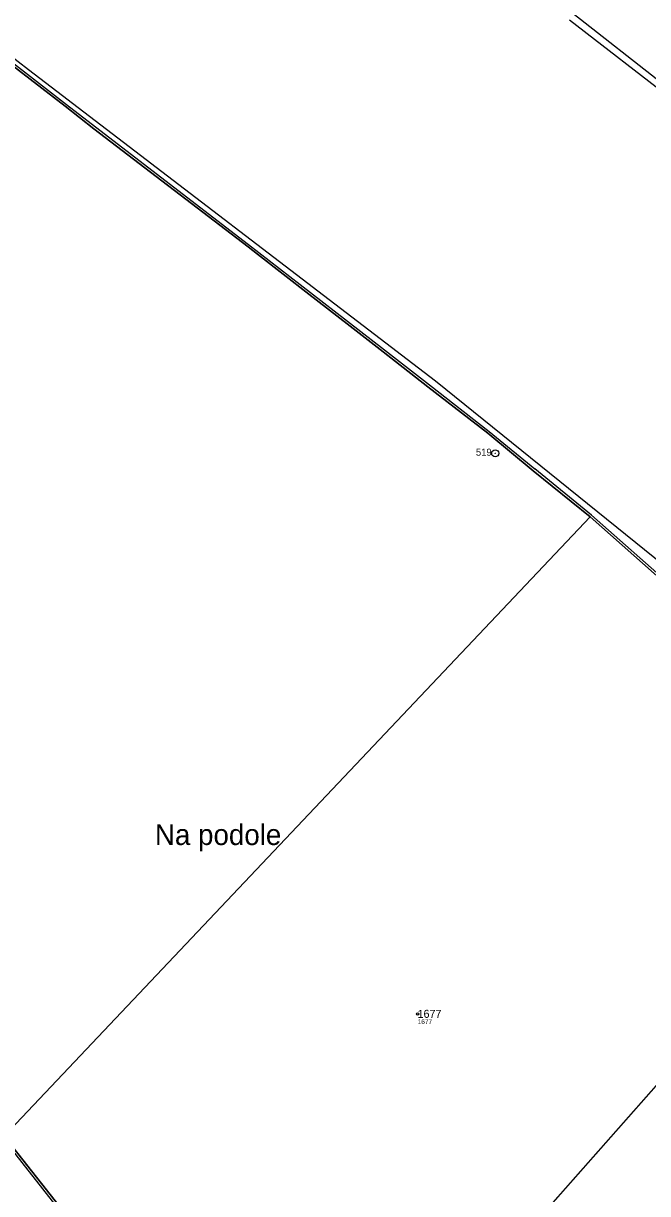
# Model space of a CAD drawing. Extents: x -770088 to -765625, y -1057899 to -1053934.
# Drawn here: x -767846 to -767713.5, y -1054686.7 to -1054438.1 of the extents above; entities that cross this region are included whole.
import ezdxf

# ---------------------------------------------------------------- set-up
doc = ezdxf.new("R2010")
doc.units = 0
for name, color, linetype in [('Definiční body', 7, 'Continuous'), ('Hranice parcel', 7, 'Continuous'), ('Parcelní čísla', 7, 'Continuous'), ('Polygon ku', 7, 'Continuous'), ('Polygon parcely', 7, 'Continuous'), ('Pop  PČ popisy', 7, 'Continuous'), ('Vnitřní kresba', 7, 'Continuous'), ('Značky bodu BP', 7, 'Continuous')]:
    doc.layers.add(name, color=color, linetype=linetype)

msp = doc.modelspace()

# ---------------------------------------------------------------- linework, layer by layer
at = {"layer": 'Definiční body'}
msp.add_circle((-767762.31, -1054648.52), 0.25, dxfattribs=at)
at = {"layer": 'Hranice parcel'}
for p, q in [((-767710.03, -1054451.17), (-767729.36, -1054436.05)), ((-767725.69, -1054542.95), (-767850.04, -1054674.53)), ((-767781.76, -1054743.21), (-767661.88, -1054607.28))]:
    msp.add_line(p, q, dxfattribs=at)
for points in [[(-767725.69, -1054542.95), (-767737.76, -1054533.15), (-767747.41, -1054525.19), (-767760.11, -1054515.31), (-767769.65, -1054507.89), (-767777.28, -1054501.96), (-767785.37, -1054495.67), (-767796.29, -1054487.18), (-767798.28, -1054485.63), (-767831.01, -1054460.52), (-767837.14, -1054455.72), (-767871.86, -1054428.92), (-767916.73, -1054394.87), (-767928.53, -1054386.39), (-767931.94, -1054389.17), (-767935.59, -1054385.76)], [(-767669.79, -1054593.04), (-767692.41, -1054572.47), (-767705.3, -1054561), (-767725.69, -1054542.95)], [(-767850.04, -1054674.53), (-767832.4, -1054696.96), (-767824.15, -1054704.62), (-767781.76, -1054743.21)]]:
    msp.add_lwpolyline(points, dxfattribs=at)
at = {"layer": 'Polygon ku'}
msp.add_lwpolyline([(-767710.03, -1054451.17), (-767729.36, -1054436.05), (-767734.17, -1054432.48), (-767739.18, -1054428.77), (-767743.72, -1054425.4), (-767747.55, -1054422.56), (-767766.25, -1054408.51), (-767780.11, -1054398.1), (-767793.67, -1054388.54), (-767805.44, -1054379.42), (-767818.71, -1054369.67)], dxfattribs=at)
at = {"layer": 'Polygon parcely'}
for points in [[(-767832.4, -1054696.96), (-767850.04, -1054674.53), (-767857.78, -1054664.69), (-767864.69, -1054655.38), (-767880.63, -1054634.36), (-767893.57, -1054614.19), (-767903.87, -1054595.94), (-767912.67, -1054580.36), (-767918.26, -1054564.69), (-767922.83, -1054551.58), (-767927.45, -1054537.68), (-767930.26, -1054526.36), (-767934.98, -1054516.51), (-767938.85, -1054508.65), (-767947.42, -1054490.56), (-767954.85, -1054474.37), (-767964.83, -1054454.05), (-767969.98, -1054439.94), (-767976.03, -1054427.87)], [(-767850.04, -1054674.53), (-767725.69, -1054542.95), (-767737.76, -1054533.15), (-767747.41, -1054525.19), (-767760.11, -1054515.31), (-767769.65, -1054507.89), (-767777.28, -1054501.96), (-767785.37, -1054495.67), (-767796.29, -1054487.18), (-767798.28, -1054485.63), (-767831.01, -1054460.52), (-767837.14, -1054455.72), (-767871.86, -1054428.92)], [(-767871.86, -1054428.92), (-767837.14, -1054455.72), (-767831.01, -1054460.52), (-767798.28, -1054485.63), (-767796.29, -1054487.18), (-767785.37, -1054495.67), (-767777.28, -1054501.96), (-767769.65, -1054507.89), (-767760.11, -1054515.31), (-767747.41, -1054525.19), (-767737.76, -1054533.15), (-767725.69, -1054542.95), (-767705.3, -1054561)], [(-767710.03, -1054451.17), (-767729.36, -1054436.05)]]:
    msp.add_lwpolyline(points, dxfattribs=at)
for points in [[(-767781.76, -1054743.21), (-767661.88, -1054607.28), (-767668.11, -1054601), (-767669.79, -1054593.04), (-767692.41, -1054572.47), (-767705.3, -1054561), (-767725.69, -1054542.95), (-767850.04, -1054674.53), (-767832.4, -1054696.96), (-767824.15, -1054704.62)], [(-767737.12, -1054781.73), (-767721.22, -1054794.73), (-767710.11, -1054803), (-767597.89, -1054675.7), (-767602.44, -1054670.77), (-767619.49, -1054652.31), (-767651.43, -1054617.82), (-767661.88, -1054607.28), (-767781.76, -1054743.21), (-767763.4, -1054759.97), (-767752.71, -1054768.77)]]:
    msp.add_lwpolyline(points, close=True, dxfattribs=at)
at = {"layer": 'Vnitřní kresba'}
for p, q in [((-767926.82, -1054385.15), (-767844.87, -1054447.93)), ((-767871.56, -1054428.52), (-767836.82, -1054455.34)), ((-767730.09, -1054437.37), (-767687.77, -1054470.21)), ((-767844.87, -1054447.93), (-767758.54, -1054514.08)), ((-767836.82, -1054455.34), (-767830.7, -1054460.13)), ((-767830.7, -1054460.13), (-767798.18, -1054485.07)), ((-767798.18, -1054485.07), (-767785.06, -1054495.27)), ((-767785.06, -1054495.27), (-767769.34, -1054507.5)), ((-767769.34, -1054507.5), (-767759.8, -1054514.92)), ((-767759.8, -1054514.92), (-767747.1, -1054524.8)), ((-767758.54, -1054514.08), (-767688.95, -1054570.23)), ((-767747.1, -1054524.8), (-767737.44, -1054532.76)), ((-767725.37, -1054542.57), (-767737.44, -1054532.76)), ((-767692.12, -1054572.06), (-767725.37, -1054542.57)), ((-767858.18, -1054665.02), (-767832.77, -1054697.3))]:
    msp.add_line(p, q, dxfattribs=at)
at = {"layer": 'Značky bodu BP'}
for radius in [0.75, 0.03]:
    msp.add_circle((-767745.84, -1054529.46), radius, dxfattribs=at)

# ---------------------------------------------------------------- texts
at = {"layer": 'Definiční body'}
msp.add_text('1677', height=1, dxfattribs=at).set_placement((-767762.31, -1054650.68))
at = {"layer": 'Parcelní čísla'}
msp.add_text('1677', height=1.7, dxfattribs=at).set_placement((-767762.31, -1054649.37))
at = {"layer": 'Pop  PČ popisy'}
msp.add_text('Na podole', height=4.4, dxfattribs=at).set_placement((-767818.07, -1054612.66))
at = {"layer": 'Značky bodu BP'}
msp.add_text('519', height=1.5, dxfattribs=at).set_placement((-767749.94, -1054529.96))

doc.saveas('drawing.dxf')
